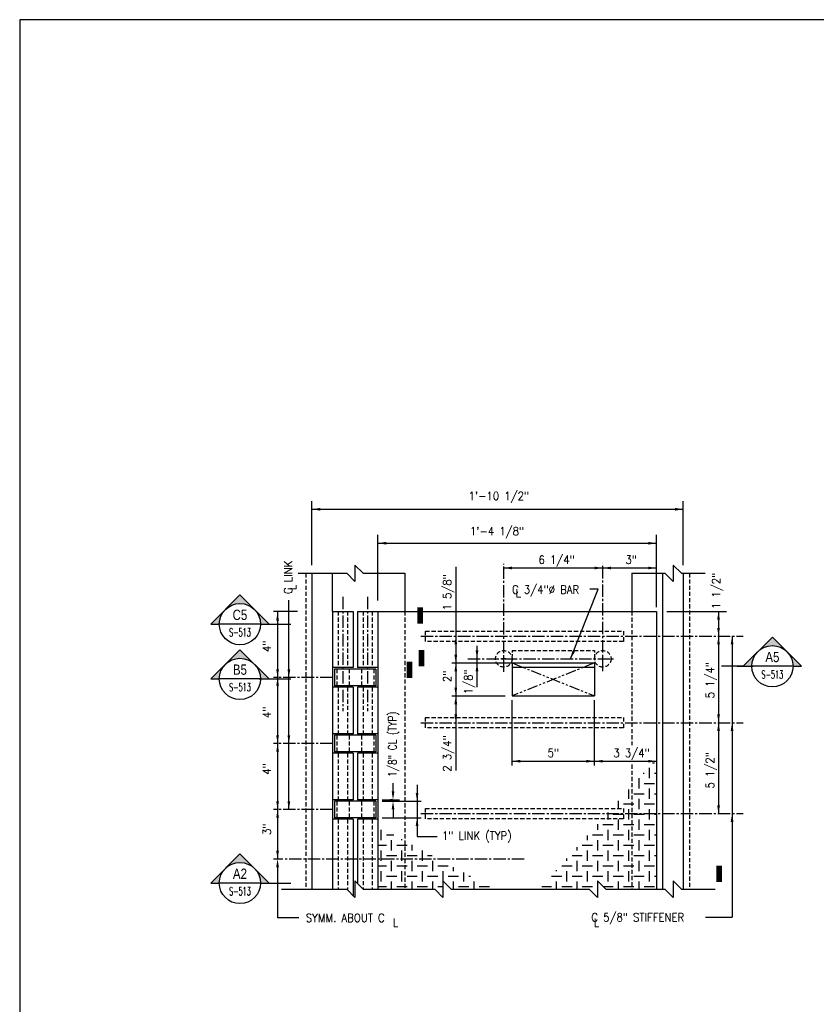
# Model space of a CAD drawing. Header units: inches. Extents: x -9715 to 32893, y -15613 to -1138.
# Tile 321 of 380: x 12296 to 12345, y -7964 to -7904. Entities that reach past the tile are written whole.
import ezdxf
from ezdxf.enums import TextEntityAlignment as Align

# ---------------------------------------------------------------- set-up
doc = ezdxf.new("R2010")
doc.units = ezdxf.units.IN
doc.header["$MEASUREMENT"] = 0
for name, pattern in [('CENTER2', [1.125, 0.75, -0.125, 0.125, -0.125]), ('HIDDEN', [0.375, 0.25, -0.125]), ('HIDDEN2', [0.1875, 0.125, -0.0625]), ('PHANTOM2', [1.25, 0.625, -0.125, 0.125, -0.125, 0.125, -0.125])]:
    doc.linetypes.add(name, pattern=pattern)
doc.layers.get('0').update_dxf_attribs({"color": 252})
doc.layers.get('DEFPOINTS').update_dxf_attribs({"color": 11})
for name, color, linetype in [('A-Sect-Iden', 2, 'Continuous'), ('S-ANNO-SYMB', 2, 'Continuous'), ('S-ANNO-TEXT', 2, 'Continuous'), ('S2', 7, 'Continuous'), ('S4', 2, 'Continuous'), ('S5', 1, 'Continuous'), ('S6', 1, 'Continuous'), ('S7', 2, 'Continuous')]:
    doc.layers.add(name, color=color, linetype=linetype)
doc.styles.add('125', font='romans.shx', dxfattribs={"width": 0.8, "height": 2})
doc.styles.add('DIM', font='ROMANS.shx', dxfattribs={"width": 0.8})
doc.styles.add('ROMANS', font='ROMANS.shx', dxfattribs={"width": 0.8})
doc.styles.get("Standard").update_dxf_attribs({"font": 'romans.shx', "width": 0.8})
doc.styles.add('TITTEXTL', font='swiss.ttf', dxfattribs={"width": 0.8})
doc.dimstyles.get("Standard").update_dxf_attribs({"dimtxt": 0.18, "dimasz": 0.18, "dimexe": 0.18, "dimexo": 0.0625, "dimgap": 0.09, "dimtad": 0, "dimtih": 1, "dimtoh": 1, "dimdec": 4, "dimzin": 0, "dimdsep": 46, "dimtxsty": 'Standard', "dimcen": 0.09, "dimadec": 0, "dimazin": 0, "dimtfac": 1, "dimtdec": 4, "dimtofl": 0, "dimtmove": 0, "dimatfit": 3, "dimfxl": 1, "dimtolj": 1, "dimtzin": 0, "dimarcsym": 0})

# ---------------------------------------------------------------- blocks, each defined once
blk = doc.blocks.new('*X426')
at = {"color": 0}
for p, q in [((817.5, 1717.5), (817.5, 1732.5)), ((822.1, 1740), (825, 1740)), ((808.7, 1725), (810, 1725)), ((825, 1725), (827.8, 1725)), ((802.5, 1702.5), (802.5, 1717.5)), ((810, 1710), (825, 1710)), ((787.5, 1687.5), (787.5, 1701.3)), ((795, 1695), (810, 1695)), ((817.5, 1687.5), (817.5, 1702.5)), ((825, 1695), (827.8, 1695)), ((772.5, 1672.5), (772.5, 1684.5)), ((780, 1680), (795, 1680)), ((802.5, 1672.5), (802.5, 1687.5)), ((810, 1680), (825, 1680)), ((757.5, 1657.5), (757.5, 1667.7)), ((765, 1665), (780, 1665)), ((787.5, 1657.5), (787.5, 1672.5)), ((795, 1665), (810, 1665)), ((817.5, 1657.5), (817.5, 1672.5)), ((825, 1665), (827.8, 1665)), ((742.5, 1642.5), (742.5, 1650.9)), ((750, 1650), (765, 1650)), ((772.5, 1642.5), (772.5, 1657.5)), ((780, 1650), (795, 1650)), ((802.5, 1642.5), (802.5, 1657.5)), ((810, 1650), (825, 1650)), ((727.5, 1627.5), (727.5, 1634.2)), ((735, 1635), (750, 1635)), ((757.5, 1627.5), (757.5, 1642.5)), ((765, 1635), (780, 1635)), ((787.5, 1627.5), (787.5, 1642.5)), ((795, 1635), (810, 1635)), ((817.5, 1627.5), (817.5, 1642.5)), ((825, 1635), (827.8, 1635)), ((720, 1620), (735, 1620)), ((742.5, 1612.5), (742.5, 1627.5)), ((750, 1620), (765, 1620)), ((772.5, 1612.5), (772.5, 1627.5)), ((780, 1620), (795, 1620)), ((802.5, 1612.5), (802.5, 1627.5)), ((810, 1620), (825, 1620)), ((705, 1605), (720, 1605)), ((712.5, 1612.5), (712.5, 1617.4)), ((727.5, 1597.5), (727.5, 1612.5)), ((735, 1605), (750, 1605)), ((757.5, 1597.5), (757.5, 1612.5)), ((765, 1605), (780, 1605)), ((787.5, 1597.5), (787.5, 1612.5)), ((795, 1605), (810, 1605)), ((817.5, 1597.5), (817.5, 1612.5)), ((825, 1605), (827.8, 1605)), ((690, 1590), (705, 1590)), ((697.5, 1597.5), (697.5, 1600.6)), ((712.5, 1582.5), (712.5, 1597.5)), ((720, 1590), (735, 1590)), ((742.5, 1582.5), (742.5, 1597.5)), ((750, 1590), (765, 1590)), ((772.5, 1582.5), (772.5, 1597.5)), ((780, 1590), (795, 1590)), ((802.5, 1582.5), (802.5, 1597.5)), ((810, 1590), (825, 1590)), ((675, 1575), (690, 1575)), ((682.5, 1582.5), (682.5, 1583.8)), ((697.5, 1567.5), (697.5, 1582.5)), ((705, 1575), (720, 1575)), ((727.5, 1567.5), (727.5, 1582.5)), ((735, 1575), (750, 1575)), ((757.5, 1567.5), (757.5, 1582.5)), ((765, 1575), (780, 1575)), ((787.5, 1567.5), (787.5, 1582.5)), ((795, 1575), (810, 1575)), ((817.5, 1567.5), (817.5, 1582.5)), ((825, 1575), (827.8, 1575)), ((682.5, 1556.1), (682.5, 1567.5)), ((712.5, 1556.1), (712.5, 1567.5)), ((772.5, 1556.1), (772.5, 1567.5)), ((802.5, 1556.1), (802.5, 1567.5)), ((661.2, 1560), (675, 1560)), ((690, 1560), (705, 1560)), ((720, 1560), (735, 1560)), ((750.2, 1560), (765, 1560)), ((780, 1560), (795, 1560)), ((810, 1560), (825, 1560)), ((741.2, 1545), (742.1, 1545))]:
    blk.add_line(p, q, dxfattribs=at)
blk = doc.blocks.new('*X425')
at = {"color": 0}
for p, q in [((427.5, 1627.5), (427.5, 1642.5)), ((435, 1635), (445.8, 1635)), ((422.8, 1620), (435, 1620)), ((442.5, 1612.5), (442.5, 1627.5)), ((450, 1620), (465, 1620)), ((457.5, 1627.5), (457.5, 1628.7)), ((472.5, 1612.5), (472.5, 1620.6)), ((427.5, 1597.5), (427.5, 1612.5)), ((435, 1605), (450, 1605)), ((457.5, 1597.5), (457.5, 1612.5)), ((465, 1605), (480, 1605)), ((487.5, 1597.5), (487.5, 1612.5)), ((495, 1605), (501.5, 1605)), ((422.8, 1590), (435, 1590)), ((442.5, 1582.5), (442.5, 1597.5)), ((450, 1590), (465, 1590)), ((472.5, 1582.5), (472.5, 1597.5)), ((480, 1590), (495, 1590)), ((502.5, 1582.5), (502.5, 1597.5)), ((510, 1590), (525, 1590)), ((427.5, 1567.5), (427.5, 1582.5)), ((435, 1575), (450, 1575)), ((457.5, 1567.5), (457.5, 1582.5)), ((465, 1575), (480, 1575)), ((487.5, 1567.5), (487.5, 1582.5)), ((495, 1575), (510, 1575)), ((517.5, 1567.9), (517.5, 1582.5)), ((525, 1575), (540, 1575)), ((532.5, 1582.5), (532.5, 1588.3)), ((547.5, 1567.5), (547.5, 1580.3)), ((555, 1575), (557.3, 1575)), ((442.5, 1556.1), (442.5, 1567.5)), ((472.5, 1556.1), (472.5, 1567.5)), ((502.5, 1556.1), (502.5, 1567.5)), ((532.5, 1556.1), (532.5, 1567.5)), ((562.5, 1556.1), (562.5, 1567.5)), ((422.8, 1560), (435, 1560)), ((450, 1560), (465, 1560)), ((480, 1560), (495, 1560)), ((510, 1560), (517.3, 1560)), ((540, 1560), (555, 1560)), ((570, 1560), (585, 1560))]:
    blk.add_line(p, q, dxfattribs=at)
blk = doc.blocks.new('Anno_Section_A2')
at = {"color": 0, "linetype": 'ByBlock', "lineweight": -2}
blk.add_line((2.5, 0), (-2.5, 0), dxfattribs=at)
blk.add_circle((0, 0), 2.5, dxfattribs=at)
at = {"color": 0, "linetype": 'ByBlock', "lineweight": -2, "style": 'ROMANS', "width": 0.8}
blk.add_attdef('NUMBER', text='', height=1, dxfattribs=at).set_placement((0, 0.5), align=Align.CENTER)
blk.add_attdef('SHEET', text='', height=0.75, dxfattribs=at).set_placement((0, -0.5), align=Align.TOP_CENTER)
blk = doc.blocks.new('Anno_Arrow_A2')
at = {"linetype": 'ByBlock', "lineweight": -2}
h = blk.add_hatch(color=0, dxfattribs=at)
h.paths.add_polyline_path([(-1.77, 1.77), (-3.54, 0), (-2.5, 0, -0.198912)])
h.paths.add_polyline_path([(0, 3.54), (-1.77, 1.77, -0.414214), (1.77, 1.77)])
h.paths.add_polyline_path([(2.37, 1.16), (2.25, 1.1, -0.114349), (2.5, 0), (3.54, 0)])
h.paths.add_polyline_path([(1.77, 1.77, -0.082683), (2.25, 1.1), (2.37, 1.16)])
at = {"color": 0, "linetype": 'ByBlock', "lineweight": -2}
blk.add_lwpolyline([(-2.5, 0), (-3.54, 0), (0, 3.54), (3.54, 0), (2.5, 0)], dxfattribs=at)
blk = doc.blocks.new('*D430')
at = {"layer": 'DEFPOINTS', "color": 0, "ltscale": 20}
for p in [(12318.925, -7951.515), (12318.956, -7951.515), (12318.956, -7951.608)]:
    blk.add_point(p, dxfattribs=at)
at = {"layer": 'S-ANNO-TEXT', "color": 1, "ltscale": 20}
for p, q in [((12318.925, -7951.015), (12318.925, -7950.515)), ((12318.893, -7951.515), (12318.745, -7951.515)), ((12318.893, -7951.608), (12318.745, -7951.608)), ((12318.925, -7951.608), (12318.925, -7951.515)), ((12318.925, -7952.108), (12318.925, -7952.608))]:
    blk.add_line(p, q, dxfattribs=at)
for points in [[(12318.842, -7951.015), (12319.009, -7951.015), (12318.925, -7951.515)], [(12318.842, -7952.108), (12319.009, -7952.108), (12318.925, -7951.608)]]:
    blk.add_solid(points, dxfattribs=at)
at = {"layer": 'S-ANNO-TEXT', "color": 2, "ltscale": 20, "insert": (12318.973, -7948.156), "char_height": 0.5, "attachment_point": 5, "rotation": 90, "style": 'DIM'}
blk.add_mtext('\\A1;1/8" CL (TYP)', dxfattribs=at)

msp = doc.modelspace()

# ---------------------------------------------------------------- linework, layer by layer
at = {"color": 7}
msp.add_line((12319.46417, -7946.57646), (12319.46417, -7946.57646), dxfattribs=at)
at = {"layer": 'A-Sect-Iden'}
for p, q in [((12311.41611, -7940.87696), (12312.72984, -7940.87696)), ((12340.14648, -7943.43162), (12338.83275, -7943.43162)), ((12311.41611, -7944.19828), (12312.72984, -7944.19828)), ((12311.41611, -7956.56293), (12312.72984, -7956.56293))]:
    msp.add_line(p, q, dxfattribs=at)
for points in [[(12320.56753, -7939.85548, 0.33333, 0.33333, 0), (12320.56753, -7940.85548, 0, 0, 0), (12317.43916, -7940.85548, 0, 0, 0)], [(12320.65223, -7942.44024, 0.33333, 0.33333, 0), (12320.65223, -7943.44024, 0, 0, 0), (12323.7806, -7943.44024, 0, 0, 0)], [(12319.92448, -7943.14672, 0.33333, 0.33333, 0), (12319.92448, -7944.14672, 0, 0, 0), (12316.79611, -7944.14672, 0, 0, 0)], [(12338.69073, -7955.51138, 0.33333, 0.33333, 0), (12338.69073, -7956.51138, 0, 0, 0), (12335.56236, -7956.51138, 0, 0, 0)]]:
    msp.add_lwpolyline(points, format="xyseb", dxfattribs=at)
at = {"layer": 'DEFPOINTS'}
msp.add_lwpolyline([(12296.3006, -8009.93348), (12450.87971, -8009.93348), (12450.87971, -7904.25441), (12296.3006, -7904.25441)], close=True, dxfattribs=at)
at = {"layer": 'S2', "color": 2}
for p, q in [((12316.62037, -7937.29789), (12317.12037, -7937.79789)), ((12316.62037, -7937.29789), (12316.62037, -7938.29789)), ((12335.89917, -7937.29789), (12336.39917, -7937.79789)), ((12335.89917, -7937.29789), (12335.89917, -7938.29789)), ((12313.1796, -7937.79789), (12316.12037, -7937.79789)), ((12316.12037, -7937.79789), (12316.62037, -7938.29789)), ((12317.12037, -7937.79789), (12319.63747, -7937.79789)), ((12333.38747, -7937.79789), (12335.39917, -7937.79789)), ((12335.39917, -7937.79789), (12335.89917, -7938.29789)), ((12336.39917, -7937.79789), (12337.83859, -7937.79789)), ((12326.13747, -7943.47842), (12331.13747, -7943.47842)), ((12316.62037, -7956.43879), (12317.12037, -7956.93879)), ((12316.62037, -7956.43879), (12316.62037, -7957.43879)), ((12321.95188, -7956.43879), (12322.45188, -7956.93879)), ((12321.95188, -7956.43879), (12321.95188, -7957.43879)), ((12331.31844, -7956.43879), (12331.81844, -7956.93879)), ((12331.31844, -7956.43879), (12331.31844, -7957.43879)), ((12335.89917, -7956.43879), (12335.89917, -7957.43879)), ((12335.89917, -7956.43879), (12336.39917, -7956.93879)), ((12312.16399, -7956.93879), (12316.12037, -7956.93879)), ((12316.12037, -7956.93879), (12316.62037, -7957.43879)), ((12317.12037, -7956.93879), (12321.45188, -7956.93879)), ((12321.45188, -7956.93879), (12321.95188, -7957.43879)), ((12322.45188, -7956.93879), (12330.81844, -7956.93879)), ((12330.81844, -7956.93879), (12331.31844, -7957.43879)), ((12331.81844, -7956.93879), (12335.39917, -7956.93879)), ((12335.39917, -7956.93879), (12335.89917, -7957.43879)), ((12336.39917, -7956.93879), (12338.44679, -7956.93879))]:
    msp.add_line(p, q, dxfattribs=at)
at = {"layer": 'S2', "color": 2, "linetype": 'HIDDEN'}
for p, q in [((12313.63747, -7937.79789), (12313.63747, -7956.93879)), ((12336.88747, -7937.79789), (12336.88747, -7956.93879)), ((12315.60622, -7940.10842), (12315.60622, -7943.51467)), ((12316.16872, -7940.10842), (12316.16872, -7943.51467)), ((12317.10622, -7940.10842), (12317.10622, -7943.51467)), ((12317.66872, -7940.10842), (12317.66872, -7943.51467)), ((12319.63747, -7940.10842), (12319.63747, -7956.93879)), ((12333.38747, -7940.10842), (12333.38747, -7948.20958)), ((12326.13747, -7942.47842), (12331.13747, -7942.47842)), ((12315.51247, -7943.60842), (12315.51247, -7944.60842)), ((12316.26247, -7943.60842), (12316.26247, -7944.60842)), ((12317.01247, -7943.60842), (12317.01247, -7944.60842)), ((12317.76247, -7943.60842), (12317.76247, -7944.60842)), ((12315.60622, -7944.70217), (12315.60622, -7947.51467)), ((12316.16872, -7944.70217), (12316.16872, -7947.51467)), ((12317.10622, -7944.70217), (12317.10622, -7947.51467)), ((12317.66872, -7944.70217), (12317.66872, -7947.51467)), ((12315.51247, -7947.60842), (12315.51247, -7948.60842)), ((12316.26247, -7947.60842), (12316.26247, -7948.60842)), ((12317.01247, -7947.60842), (12317.01247, -7948.60842)), ((12317.76247, -7947.60842), (12317.76247, -7948.60842)), ((12315.60622, -7948.70217), (12315.60622, -7951.51467)), ((12316.16872, -7948.70217), (12316.16872, -7951.51467)), ((12317.10622, -7948.70217), (12317.10622, -7951.51467)), ((12317.66872, -7948.70217), (12317.66872, -7951.51467)), ((12333.38747, -7949.38572), (12333.38747, -7956.93879)), ((12315.51247, -7951.60842), (12315.51247, -7952.60842)), ((12316.26247, -7951.60842), (12316.26247, -7952.60842)), ((12317.01247, -7951.60842), (12317.01247, -7952.60842)), ((12317.76247, -7951.60842), (12317.76247, -7952.60842)), ((12315.60622, -7952.70217), (12315.60622, -7956.93879)), ((12316.16872, -7952.70217), (12316.16872, -7956.98715)), ((12317.10622, -7952.70217), (12317.10622, -7956.93879)), ((12317.66872, -7952.70217), (12317.66872, -7956.93879))]:
    msp.add_line(p, q, dxfattribs=at)
at = {"layer": 'S2', "color": 4}
for p, q in [((12314.01247, -7937.79789), (12314.01247, -7956.93879)), ((12315.26247, -7940.10842), (12315.26247, -7937.79789)), ((12333.38747, -7937.79789), (12333.38747, -7940.10842)), ((12335.26247, -7937.79789), (12335.26247, -7956.93879)), ((12336.51247, -7937.79789), (12336.51247, -7956.93879)), ((12315.26247, -7940.10842), (12315.26247, -7956.93879)), ((12315.26247, -7940.10842), (12316.51247, -7940.10842)), ((12316.51247, -7940.10842), (12316.51247, -7943.51467)), ((12316.76247, -7940.10842), (12318.01247, -7940.10842)), ((12318.01247, -7940.10842), (12334.88747, -7940.10842)), ((12334.88747, -7940.10842), (12334.88747, -7956.93879)), ((12326.13747, -7943.22842), (12331.13747, -7943.22842)), ((12326.13747, -7943.22842), (12326.13747, -7945.22842)), ((12331.13747, -7943.22842), (12331.13747, -7945.22842)), ((12316.51247, -7943.51467), (12315.26247, -7943.51467)), ((12317.88747, -7943.60842), (12315.38747, -7943.60842)), ((12318.01247, -7943.51467), (12316.76247, -7943.51467)), ((12317.88747, -7944.60842), (12315.38747, -7944.60842)), ((12316.51247, -7944.70217), (12315.26247, -7944.70217)), ((12316.51247, -7944.70217), (12316.51247, -7947.51467)), ((12318.01247, -7944.70217), (12316.76247, -7944.70217)), ((12326.13747, -7945.22842), (12331.13747, -7945.22842)), ((12316.51247, -7947.51467), (12315.26247, -7947.51467)), ((12317.88747, -7947.60842), (12315.38747, -7947.60842)), ((12318.01247, -7947.51467), (12316.76247, -7947.51467)), ((12316.51247, -7948.70217), (12315.26247, -7948.70217)), ((12317.88747, -7948.60842), (12315.38747, -7948.60842)), ((12316.51247, -7948.70217), (12316.51247, -7951.51467)), ((12318.01247, -7948.70217), (12316.76247, -7948.70217)), ((12316.51247, -7951.51467), (12315.26247, -7951.51467)), ((12317.88747, -7951.60842), (12315.38747, -7951.60842)), ((12318.01247, -7951.51467), (12316.76247, -7951.51467)), ((12316.51247, -7952.70217), (12315.26247, -7952.70217)), ((12317.88747, -7952.60842), (12315.38747, -7952.60842)), ((12316.51247, -7952.70217), (12316.51247, -7957.3309)), ((12318.01247, -7952.70217), (12316.76247, -7952.70217))]:
    msp.add_line(p, q, dxfattribs=at)
at = {"layer": 'S2', "color": 4, "linetype": 'Continuous'}
for p, q in [((12319.63747, -7937.79789), (12319.63747, -7940.10842)), ((12316.76247, -7940.10842), (12316.76247, -7943.51467)), ((12318.01247, -7940.10842), (12318.01247, -7956.93879)), ((12315.38747, -7943.60842), (12315.38747, -7944.60842)), ((12317.88747, -7943.60842), (12317.88747, -7944.60842)), ((12316.76247, -7944.70217), (12316.76247, -7947.51467)), ((12315.38747, -7947.60842), (12315.38747, -7948.60842)), ((12317.88747, -7947.60842), (12317.88747, -7948.60842)), ((12316.76247, -7948.70217), (12316.76247, -7951.51467)), ((12315.38747, -7951.60842), (12315.38747, -7952.60842)), ((12317.88747, -7951.60842), (12317.88747, -7952.60842)), ((12316.76247, -7952.70217), (12316.76247, -7956.5809))]:
    msp.add_line(p, q, dxfattribs=at)
at = {"layer": 'S2', "color": 2, "linetype": 'HIDDEN2'}
for p, q in [((12326.13747, -7942.47842), (12326.13747, -7943.09224)), ((12331.13747, -7942.47842), (12331.13747, -7943.09224))]:
    msp.add_line(p, q, dxfattribs=at)
at = {"layer": 'S2', "color": 1, "linetype": 'PHANTOM2'}
for p, q in [((12326.13747, -7943.22842), (12331.13747, -7945.22842)), ((12331.13747, -7943.22842), (12326.13747, -7945.22842))]:
    msp.add_line(p, q, dxfattribs=at)
at = {"layer": 'S2', "color": 2, "linetype": 'HIDDEN'}
for points in [[(12332.88747, -7941.92092), (12320.88747, -7941.92092), (12320.88747, -7941.29592), (12332.88747, -7941.29592)], [(12332.88747, -7947.16092), (12320.88747, -7947.16092), (12320.88747, -7946.53592), (12332.88747, -7946.53592)], [(12320.88747, -7952.67092), (12320.88747, -7952.04592), (12332.88747, -7952.04592), (12332.88747, -7952.67092)]]:
    msp.add_lwpolyline(points, close=True, dxfattribs=at)
for centre in [(12325.63747, -7942.97842), (12331.63747, -7942.97842)]:
    msp.add_circle(centre, 0.5, dxfattribs=at)
at = {"layer": 'S4', "color": 3}
for p, q in [((12339.78139, -7943.43162), (12340.74758, -7943.43162)), ((12310.81501, -7944.19828), (12311.7812, -7944.19828))]:
    msp.add_line(p, q, dxfattribs=at)
at = {"layer": 'S5', "color": 1}
for p, q in [((12314.01247, -7937.29789), (12314.01247, -7933.41797)), ((12336.51247, -7937.29789), (12336.51247, -7933.41797)), ((12314.01247, -7933.91797), (12336.51247, -7933.91797)), ((12318.01247, -7939.43749), (12318.01247, -7935.47622)), ((12334.88747, -7939.85842), (12334.88747, -7935.47622)), ((12318.01247, -7935.97622), (12334.88747, -7935.97622)), ((12322.72888, -7937.40482), (12322.72888, -7943.75646)), ((12325.63747, -7937.47622), (12334.88747, -7937.47622)), ((12313.13747, -7940.10842), (12311.67797, -7940.10842)), ((12311.92797, -7940.10842), (12311.92797, -7955.10842)), ((12335.51247, -7940.10842), (12339.13747, -7940.10842)), ((12338.65126, -7940.10842), (12338.65126, -7952.35842)), ((12322.72888, -7941.60842), (12322.72888, -7946.84842)), ((12339.47069, -7941.60842), (12339.47069, -7958.63687)), ((12324.01337, -7942.18602), (12324.01337, -7944.68822)), ((12322.47888, -7943.22842), (12326.38747, -7943.22842)), ((12325.76768, -7942.97842), (12325.50727, -7942.97842)), ((12325.63747, -7943.10863), (12325.63747, -7942.84821)), ((12331.50727, -7942.97842), (12331.76768, -7942.97842)), ((12331.63747, -7943.10863), (12331.63747, -7942.84821)), ((12322.72888, -7943.51373), (12322.72888, -7949.7504)), ((12322.47888, -7945.22842), (12325.71325, -7945.22842)), ((12326.13747, -7949.43386), (12326.13747, -7945.47842)), ((12331.13747, -7949.43386), (12331.13747, -7945.47842)), ((12326.13747, -7949.18386), (12334.88747, -7949.18386)), ((12320.38186, -7950.62411), (12320.38186, -7953.74371)), ((12318.26247, -7951.51467), (12319.32257, -7951.51467)), ((12318.26247, -7951.60842), (12320.63186, -7951.60842)), ((12318.26247, -7952.60842), (12320.63186, -7952.60842)), ((12320.38186, -7953.74371), (12321.59026, -7953.74371)), ((12311.92797, -7955.60842), (12311.92797, -7958.66804)), ((12313.21599, -7958.66804), (12311.92797, -7958.66804)), ((12337.85997, -7958.63687), (12339.47069, -7958.63687))]:
    msp.add_line(p, q, dxfattribs=at)
at = {"layer": 'S5', "color": 1, "linetype": 'CENTER2'}
for p, q in [((12325.63747, -7943.7587), (12325.63747, -7937.22622)), ((12331.63747, -7943.72805), (12331.63747, -7937.22622)), ((12315.88747, -7939.22357), (12315.88747, -7946.15775)), ((12317.38747, -7939.22357), (12317.38747, -7946.15775)), ((12320.61063, -7941.60842), (12340.13942, -7941.60842)), ((12323.4564, -7942.97842), (12332.29541, -7942.97842)), ((12315.26247, -7944.10842), (12311.67797, -7944.10842)), ((12320.61063, -7946.84842), (12340.13942, -7946.84842)), ((12315.26247, -7948.10842), (12311.67797, -7948.10842)), ((12315.26247, -7952.10842), (12311.67797, -7952.10842)), ((12320.61063, -7952.35842), (12340.13942, -7952.35842)), ((12326.87979, -7955.10842), (12311.67797, -7955.10842))]:
    msp.add_line(p, q, dxfattribs=at)
at = {"layer": 'S5', "color": 1}
for points in [[(12314.51247, -7934.00131), (12314.51247, -7933.83464), (12314.01247, -7933.91797)], [(12336.01247, -7933.83464), (12336.01247, -7934.00131), (12336.51247, -7933.91797)], [(12318.51247, -7936.05956), (12318.51247, -7935.89289), (12318.01247, -7935.97622)], [(12334.38747, -7935.89289), (12334.38747, -7936.05956), (12334.88747, -7935.97622)], [(12326.13747, -7937.55956), (12326.13747, -7937.39289), (12325.63747, -7937.47622)], [(12331.13747, -7937.55956), (12331.13747, -7937.39289), (12331.63747, -7937.47622)], [(12332.13747, -7937.55956), (12332.13747, -7937.39289), (12331.63747, -7937.47622)], [(12334.38747, -7937.55956), (12334.38747, -7937.39289), (12334.88747, -7937.47622)], [(12311.84464, -7940.65833), (12312.0113, -7940.65833), (12311.92797, -7940.15833)], [(12338.56793, -7940.60842), (12338.7346, -7940.60842), (12338.65126, -7940.10842)], [(12322.64554, -7942.10842), (12322.81221, -7942.10842), (12322.72888, -7941.60842)], [(12338.7346, -7941.10842), (12338.56793, -7941.10842), (12338.65126, -7941.60842)], [(12338.56793, -7942.10842), (12338.7346, -7942.10842), (12338.65126, -7941.60842)], [(12339.38736, -7942.10842), (12339.55402, -7942.10842), (12339.47069, -7941.60842)], [(12322.64554, -7942.72842), (12322.81221, -7942.72842), (12322.72888, -7943.22842)], [(12322.64554, -7942.73808), (12322.81221, -7942.73808), (12322.72888, -7943.23808)], [(12323.93004, -7942.46876), (12324.0967, -7942.46876), (12324.01337, -7942.96876)], [(12322.64554, -7943.73808), (12322.81221, -7943.73808), (12322.72888, -7943.23808)], [(12323.93004, -7943.73808), (12324.0967, -7943.73808), (12324.01337, -7943.23808)], [(12312.0113, -7943.60842), (12311.84464, -7943.60842), (12311.92797, -7944.10842)], [(12311.84464, -7944.60842), (12312.0113, -7944.60842), (12311.92797, -7944.10842)], [(12322.64554, -7944.71876), (12322.81221, -7944.71876), (12322.72888, -7945.21876)], [(12322.64554, -7944.72842), (12322.81221, -7944.72842), (12322.72888, -7945.22842)], [(12322.64554, -7945.72842), (12322.81221, -7945.72842), (12322.72888, -7945.22842)], [(12322.64554, -7946.34842), (12322.81221, -7946.34842), (12322.72888, -7946.84842)], [(12338.56793, -7946.34842), (12338.7346, -7946.34842), (12338.65126, -7946.84842)], [(12338.56793, -7947.34842), (12338.7346, -7947.34842), (12338.65126, -7946.84842)], [(12339.38736, -7947.34842), (12339.55402, -7947.34842), (12339.47069, -7946.84842)], [(12312.0113, -7947.60842), (12311.84464, -7947.60842), (12311.92797, -7948.10842)], [(12311.84464, -7948.60842), (12312.0113, -7948.60842), (12311.92797, -7948.10842)], [(12326.63747, -7949.26719), (12326.63747, -7949.10052), (12326.13747, -7949.18386)], [(12330.63747, -7949.26719), (12330.63747, -7949.10052), (12331.13747, -7949.18386)], [(12331.63747, -7949.26719), (12331.63747, -7949.10052), (12331.13747, -7949.18386)], [(12334.38747, -7949.26719), (12334.38747, -7949.10052), (12334.88747, -7949.18386)], [(12320.46519, -7951.10842), (12320.29853, -7951.10842), (12320.38186, -7951.60842)], [(12312.0113, -7951.60842), (12311.84464, -7951.60842), (12311.92797, -7952.10842)], [(12312.0113, -7952.60842), (12311.84464, -7952.60842), (12311.92797, -7952.10842)], [(12338.56793, -7951.85842), (12338.7346, -7951.85842), (12338.65126, -7952.35842)], [(12339.38736, -7952.85842), (12339.55402, -7952.85842), (12339.47069, -7952.35842)], [(12320.29853, -7953.10842), (12320.46519, -7953.10842), (12320.38186, -7952.60842)], [(12311.84464, -7954.60842), (12312.0113, -7954.60842), (12311.92797, -7955.10842)], [(12311.84464, -7955.60842), (12312.0113, -7955.60842), (12311.92797, -7955.10842)]]:
    msp.add_solid(points, dxfattribs=at)
at = {"layer": 'S7', "color": 1}
for p, q in [((12329.67484, -7942.97842), (12331.3655, -7938.76664)), ((12331.3655, -7938.76664), (12330.84383, -7938.76664)), ((12312.6125, -7952.10842), (12312.6125, -7939.43249))]:
    msp.add_line(p, q, dxfattribs=at)
for points in [[(12329.94978, -7942.55256), (12329.7968, -7942.48641), (12329.67484, -7942.97842)], [(12312.69584, -7943.60842), (12312.52917, -7943.60842), (12312.6125, -7944.10842)], [(12312.69584, -7947.60842), (12312.52917, -7947.60842), (12312.6125, -7948.10842)], [(12312.69584, -7951.60842), (12312.52917, -7951.60842), (12312.6125, -7952.10842)]]:
    msp.add_solid(points, dxfattribs=at)

# ---------------------------------------------------------------- block references
at = {"layer": 'A-Sect-Iden', "xscale": -0.5, "yscale": 0.5, "zscale": 0.5}
for p in [(12309.64835, -7940.87696), (12341.91424, -7943.43162), (12309.64835, -7944.19828), (12309.64835, -7956.56293)]:
    msp.add_blockref('Anno_Arrow_A2', p, dxfattribs=at)
at = {"layer": 'S-ANNO-SYMB'}
ref = msp.add_blockref('Anno_Section_A2', (12309.64835, -7940.87696), dxfattribs=dict(at, xscale=0.5, yscale=0.5, zscale=0.5))
ref.add_attrib('NUMBER', 'C5', dxfattribs={"layer": '0', "color": 0, "linetype": 'ByBlock', "lineweight": -2, "height": 0.625, "style": 'TITTEXTL', "width": 0.796875}).set_placement((12309.64835, -7940.62696, 10.41667), align=Align.CENTER)
ref.add_attrib('SHEET', 'S-513', dxfattribs={"layer": '0', "color": 0, "linetype": 'ByBlock', "lineweight": -2, "height": 0.5, "style": 'ROMANS', "width": 0.55}).set_placement((12309.64835, -7941.12696, 10.41667), align=Align.TOP_CENTER)
ref = msp.add_blockref('Anno_Section_A2', (12341.91424, -7943.43162), dxfattribs=dict(at, xscale=0.5, yscale=0.5, zscale=0.5))
ref.add_attrib('NUMBER', 'A5', dxfattribs={"layer": '0', "color": 0, "linetype": 'ByBlock', "lineweight": -2, "height": 0.625, "style": 'TITTEXTL', "width": 0.796875}).set_placement((12341.91424, -7943.18162, 10.41667), align=Align.CENTER)
ref.add_attrib('SHEET', 'S-513', dxfattribs={"layer": '0', "color": 0, "linetype": 'ByBlock', "lineweight": -2, "height": 0.5, "style": 'ROMANS', "width": 0.55}).set_placement((12341.91424, -7943.68162, 10.41667), align=Align.TOP_CENTER)
ref = msp.add_blockref('Anno_Section_A2', (12309.64835, -7944.19828), dxfattribs=dict(at, xscale=0.5, yscale=0.5, zscale=0.5))
ref.add_attrib('NUMBER', 'B5', dxfattribs={"layer": '0', "color": 0, "linetype": 'ByBlock', "lineweight": -2, "height": 0.625, "style": 'TITTEXTL', "width": 0.796875}).set_placement((12309.64835, -7943.94828, 10.41667), align=Align.CENTER)
ref.add_attrib('SHEET', 'S-513', dxfattribs={"layer": '0', "color": 0, "linetype": 'ByBlock', "lineweight": -2, "height": 0.5, "style": 'ROMANS', "width": 0.55}).set_placement((12309.64835, -7944.44828, 10.41667), align=Align.TOP_CENTER)
ref = msp.add_blockref('Anno_Section_A2', (12309.64835, -7956.56293), dxfattribs=dict(at, xscale=0.5, yscale=0.5, zscale=0.5))
ref.add_attrib('NUMBER', 'A2', dxfattribs={"layer": '0', "color": 0, "linetype": 'ByBlock', "lineweight": -2, "height": 0.625, "style": 'TITTEXTL', "width": 0.796875}).set_placement((12309.64835, -7956.31293, 10.41667), align=Align.CENTER)
ref.add_attrib('SHEET', 'S-513', dxfattribs={"layer": '0', "color": 0, "linetype": 'ByBlock', "lineweight": -2, "height": 0.5, "style": 'ROMANS', "width": 0.55}).set_placement((12309.64835, -7956.81293, 10.41667), align=Align.TOP_CENTER)
at = {"layer": 'S6', "color": 1, "xscale": 0.04166666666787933, "yscale": 0.04166666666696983, "zscale": 0.04166666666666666}
for name in ['*X426', '*X425']:
    msp.add_blockref(name, (12300.3967, -8021.77551), dxfattribs=at)

# ---------------------------------------------------------------- texts
at = {"layer": 'S-ANNO-TEXT', "ltscale": 20, "style": '125', "width": 0.9}
for s, p in [('1\'-10 1/2"', (12323.50749, -7933.35806)), ('1\'-4 1/8"', (12323.58753, -7935.49629)), ('C 3/4"%%C BAR', (12326.13762, -7939.03465)), ('L', (12326.35217, -7939.24907)), ('1" LINK (TYP)', (12321.89236, -7953.94498)), ('C 5/8" STIFFENER', (12330.94224, -7958.89162)), ('SYMM. ABOUT C', (12313.63687, -7958.92529)), ('L', (12318.90954, -7959.21377)), ('L', (12331.09196, -7959.21119))]:
    msp.add_text(s, height=0.5, dxfattribs=at).set_placement(p)
for s, p in [('6 1/4"', (12328.83756, -7937.22622)), ('3"', (12333.35728, -7937.22622)), ('5"', (12328.63747, -7948.93386)), ('3 3/4"', (12333.37733, -7948.93386))]:
    msp.add_text(s, height=0.5, dxfattribs=at).set_placement(p, align=Align.CENTER)
for s, p in [('C LINK', (12312.81934, -7939.05607)), ('L', (12313.05499, -7938.82026)), ('1 5/8"', (12322.45377, -7940.05148)), ('1 1/2"', (12338.75829, -7939.96666)), ('4"', (12311.52517, -7942.57351)), ('2"', (12322.45377, -7944.39117)), ('1/8"', (12323.73826, -7945.12414)), ('5 1/4"', (12338.38369, -7945.37482)), ('4"', (12311.52517, -7946.57351)), ('2 3/4"', (12322.45377, -7949.81661)), ('5 1/2"', (12338.38369, -7950.83413)), ('4"', (12311.52517, -7950.00536)), ('3"', (12311.52517, -7953.65777))]:
    msp.add_text(s, height=0.5, rotation=90, dxfattribs=at).set_placement(p)

# ---------------------------------------------------------------- dimensions: what is measured, and where the dimension line sits
at = {"layer": 'S-ANNO-TEXT', "ltscale": 20}
dim = msp.add_linear_dim(base=(12318.92528, -7951.51467), p1=(12318.95583, -7951.60842), p2=(12318.95583, -7951.51467), angle=90, text='1/8" CL (TYP)', dimstyle='Standard', override={"dimtxt": 0.5, "dimasz": 0.5, "dimexo": 0.0625, "dimgap": 0.1875, "dimtad": 1, "dimtih": 0, "dimtoh": 0, "dimlfac": -1, "dimzin": 3, "dimlunit": 4, "dimtxsty": 'DIM', "dimdle": 0.0625, "dimclrd": 1, "dimclre": 1, "dimclrt": 2, "dimadec": 2, "dimtofl": 1, "dimtmove": 2, "dimfrac": 1, "dimlwd": 65535, "dimlwe": 65535}, dxfattribs=at)
dim.commit()
dim.dimension.update_dxf_attribs({"geometry": '*D430', "text_midpoint": (12318.97259, -7948.15595), "dimtype": 160})

doc.saveas('drawing.dxf')
